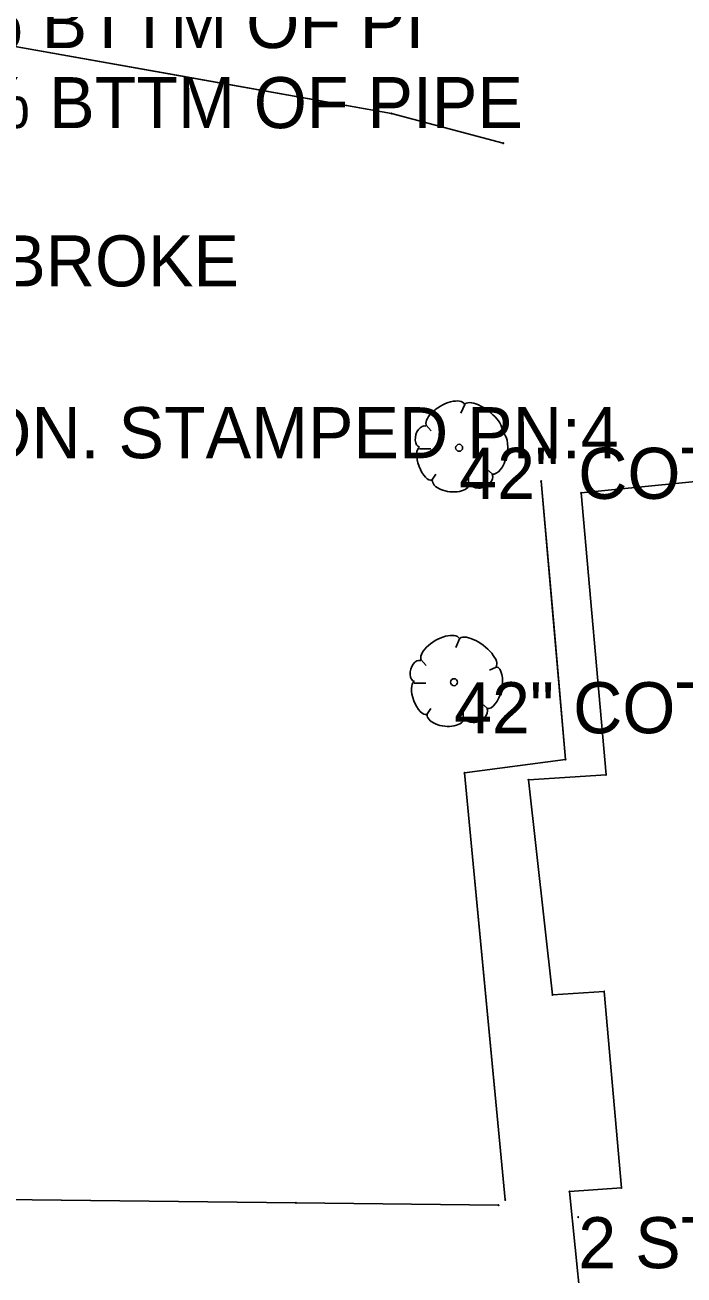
# Model space of a CAD drawing. Extents: x -99999 to 591807, y -99999 to 347168.
# Drawn here: x 591202 to 591266.7, y 322346.6 to 322469 of the extents above; entities that cross this region are included whole.
import ezdxf

# ---------------------------------------------------------------- set-up
doc = ezdxf.new("R2010")
doc.units = 0
for name, color, linetype in [('S_BUILDING', 7, 'Continuous'), ('S_DRIVEWAY', 7, 'Continuous'), ('S_MSC_PT_SYM', 7, 'Continuous'), ('S_PRIMARY_CTL_ANNOT', 7, 'Continuous'), ('S_RDW_PT_SYM', 7, 'Continuous'), ('S_SIDE_DRAIN_ANNOT', 7, 'Continuous'), ('S_SIDEWALK', 7, 'Continuous'), ('S_STR_PT_SYM', 7, 'Continuous'), ('S_SURVEY_TEXT_ANNOT', 7, 'Continuous'), ('S_TREE', 7, 'Continuous'), ('S_TREE_ANNOT', 7, 'Continuous')]:
    doc.layers.add(name, color=color, linetype=linetype)

msp = doc.modelspace()

# ---------------------------------------------------------------- linework, layer by layer
at = {"layer": 'S_BUILDING'}
for p, q in [((591285.7, 322426.1), (591256.56, 322423.2)), ((591256.56, 322423.2), (591259.01, 322395.59)), ((591259.01, 322395.59), (591251.41, 322395.11)), ((591251.41, 322395.11), (591253.75, 322374.03)), ((591253.75, 322374.03), (591258.84, 322374.36)), ((591258.84, 322374.36), (591260.54, 322355.14)), ((591260.54, 322355.14), (591255.44, 322354.77)), ((591255.44, 322354.77), (591259.26, 322316.27))]:
    msp.add_line(p, q, dxfattribs=at)
at = {"layer": 'S_DRIVEWAY'}
for points in [[(591248.93, 322457.45), (591237.97, 322460.37), (591197.01, 322467.64), (591185.37, 322468.73), (591178.66, 322466.85), (591171.02, 322462.84)], [(591248.93, 322457.45), (591237.97, 322460.37), (591217.49, 322464.01), (591197.01, 322467.64), (591185.37, 322468.73), (591178.66, 322466.85), (591171.02, 322462.84)], [(591145.62, 322356.54), (591147.04, 322355.28), (591148.45, 322354.63), (591152.45, 322354.37), (591194.11, 322354.07), (591228.61, 322353.66), (591248.46, 322353.43)], [(591145.62, 322356.54), (591147.04, 322355.28), (591148.45, 322354.63), (591152.45, 322354.37), (591173.28, 322354.22), (591194.11, 322354.07), (591211.36, 322353.86), (591228.61, 322353.66), (591248.46, 322353.43)]]:
    msp.add_lwpolyline(points, dxfattribs=at)
at = {"layer": 'S_MSC_PT_SYM'}
for points in [[(591252.64, 322424.36), (591252.6, 322424.35), (591252.64, 322424.36), (591252.65, 322424.31), (591252.64, 322424.36), (591252.69, 322424.36), (591252.64, 322424.36), (591252.64, 322424.41)], [(591255.05, 322397.08), (591255, 322397.07), (591255.05, 322397.08), (591255.05, 322397.03), (591255.05, 322397.08), (591255.1, 322397.08), (591255.05, 322397.08), (591255.04, 322397.13)], [(591245.15, 322395.78), (591245.15, 322395.83), (591245.15, 322395.78), (591245.1, 322395.78), (591245.15, 322395.78), (591245.16, 322395.73), (591245.15, 322395.78), (591245.2, 322395.79)], [(591249.13, 322353.95), (591249.08, 322353.94), (591249.13, 322353.95), (591249.13, 322353.9), (591249.13, 322353.95), (591249.18, 322353.95), (591249.13, 322353.95), (591249.12, 322353.99)]]:
    msp.add_lwpolyline(points, close=True, dxfattribs=at)
msp.add_lwpolyline([(591256.29, 322352.26), (591256.29, 322352.31), (591256.29, 322352.26), (591256.24, 322352.26), (591256.29, 322352.26), (591256.29, 322352.21), (591256.29, 322352.26), (591256.34, 322352.26)], dxfattribs=at)
at = {"layer": 'S_RDW_PT_SYM'}
for points in [[(591237.97, 322460.37), (591237.96, 322460.32), (591237.97, 322460.37), (591238.02, 322460.36), (591237.97, 322460.37), (591237.98, 322460.42), (591237.97, 322460.37), (591237.92, 322460.38)], [(591248.93, 322457.45), (591248.91, 322457.4), (591248.93, 322457.45), (591248.98, 322457.44), (591248.93, 322457.45), (591248.94, 322457.5), (591248.93, 322457.45), (591248.88, 322457.46)], [(591228.61, 322353.66), (591228.61, 322353.71), (591228.61, 322353.66), (591228.56, 322353.66), (591228.61, 322353.66), (591228.61, 322353.61), (591228.61, 322353.66), (591228.66, 322353.66)], [(591248.46, 322353.43), (591248.46, 322353.48), (591248.46, 322353.43), (591248.41, 322353.43), (591248.46, 322353.43), (591248.46, 322353.38), (591248.46, 322353.43), (591248.51, 322353.43)]]:
    msp.add_lwpolyline(points, close=True, dxfattribs=at)
at = {"layer": 'S_SIDEWALK'}
for points in [[(591249.13, 322353.95), (591245.15, 322395.78), (591255.05, 322397.08), (591252.64, 322424.36)], [(591249.13, 322353.95), (591247.14, 322374.86), (591245.15, 322395.78), (591255.05, 322397.08), (591253.85, 322410.72), (591252.64, 322424.36)]]:
    msp.add_lwpolyline(points, dxfattribs=at)
at = {"layer": 'S_STR_PT_SYM'}
for points in [[(591256.56, 322423.2), (591256.56, 322423.25), (591256.56, 322423.2), (591256.51, 322423.2), (591256.56, 322423.2), (591256.56, 322423.15), (591256.56, 322423.2), (591256.61, 322423.2)], [(591259.01, 322395.59), (591259.01, 322395.64), (591259.01, 322395.59), (591258.96, 322395.59), (591259.01, 322395.59), (591259.01, 322395.54), (591259.01, 322395.59), (591259.06, 322395.59)], [(591251.41, 322395.11), (591251.41, 322395.16), (591251.41, 322395.11), (591251.36, 322395.11), (591251.41, 322395.11), (591251.41, 322395.06), (591251.41, 322395.11), (591251.46, 322395.11)], [(591253.75, 322374.03), (591253.75, 322374.08), (591253.75, 322374.03), (591253.7, 322374.03), (591253.75, 322374.03), (591253.75, 322373.98), (591253.75, 322374.03), (591253.8, 322374.03)], [(591258.84, 322374.36), (591258.84, 322374.41), (591258.84, 322374.36), (591258.79, 322374.36), (591258.84, 322374.36), (591258.84, 322374.31), (591258.84, 322374.36), (591258.89, 322374.36)], [(591260.54, 322355.14), (591260.54, 322355.19), (591260.54, 322355.14), (591260.49, 322355.14), (591260.54, 322355.14), (591260.54, 322355.09), (591260.54, 322355.14), (591260.59, 322355.14)], [(591255.44, 322354.77), (591255.44, 322354.82), (591255.44, 322354.77), (591255.39, 322354.77), (591255.44, 322354.77), (591255.44, 322354.72), (591255.44, 322354.77), (591255.49, 322354.77)]]:
    msp.add_lwpolyline(points, dxfattribs=at)
at = {"layer": 'S_TREE'}
for p, q in [((591245.17, 322431.87), (591244.78, 322431.01)), ((591241.37, 322429.85), (591241.88, 322429.27)), ((591248.74, 322429.08), (591248.08, 322428.8)), ((591240.72, 322427.53), (591241.84, 322427.53)), ((591241.88, 322424.35), (591242.34, 322425.05)), ((591247.96, 322424.97), (591247.5, 322425.39)), ((591245.56, 322424.08), (591245.48, 322424.85)), ((591244.66, 322408.91), (591244.28, 322408.05)), ((591240.87, 322406.89), (591241.37, 322406.31)), ((591248.23, 322406.12), (591247.57, 322405.84)), ((591240.21, 322404.57), (591241.33, 322404.57)), ((591241.37, 322401.39), (591241.83, 322402.09)), ((591245.05, 322401.12), (591244.97, 322401.89)), ((591247.45, 322402.01), (591246.99, 322402.43))]:
    msp.add_line(p, q, dxfattribs=at)
for centre in [(591244.61, 322427.62), (591244.11, 322404.66)]:
    msp.add_circle(centre, 0.341, dxfattribs=at)
for centre, major_axis, ratio, start_param, end_param in [((591243.28, 322430.82), (1.86, 1.08), 0.471018, 0, 3.141593), ((591246.93, 322430.5), (-1.81, 1.36), 0.405113, 3.141593, 6.283186), ((591241.04, 322428.71), (0.31, 1.03), 0.646762, 0, 3.141593), ((591248.29, 322427.09), (0.46, 2.04), 0.482994, 3.141593, 6.283185), ((591241.35, 322426.06), (-0.61, 1.6), 0.420543, 6.283185, 9.424777), ((591246.77, 322424.57), (1.09, 0.46), 0.711534, 3.141592, 6.283185), ((591243.81, 322424.28), (-1.83, 0.19), 0.529943, 0, 3.141593), ((591242.77, 322407.86), (1.86, 1.08), 0.471018, 0, 3.141593), ((591246.42, 322407.54), (-1.81, 1.36), 0.405113, 3.141593, 6.283186), ((591240.53, 322405.75), (0.31, 1.03), 0.646762, 0, 3.141593), ((591247.78, 322404.13), (0.46, 2.04), 0.482994, 3.141593, 6.283185), ((591240.84, 322403.1), (-0.61, 1.6), 0.420543, 6.283185, 9.424777), ((591246.26, 322401.61), (1.09, 0.46), 0.711534, 3.141592, 6.283185), ((591243.3, 322401.32), (-1.83, 0.19), 0.529943, 0, 3.141593)]:
    msp.add_ellipse(centre, major_axis=major_axis, ratio=ratio, start_param=start_param, end_param=end_param, dxfattribs=at)

# ---------------------------------------------------------------- texts
at = {"layer": 'S_PRIMARY_CTL_ANNOT'}
msp.add_text('PD:ARDOT STD. MON. STAMPED PN:4', height=5, dxfattribs=at).set_placement((591138.41, 322426.6))
at = {"layer": 'S_SIDE_DRAIN_ANNOT'}
for s, p in [('DI:18" TY:RCP CN:25% BTTM OF PI', (591130.34, 322466.77)), ('CN:20% BTTM OF PIPE', (591177.67, 322458.93)), ('CN:15% BTTM OF PIPE,BROKE', (591124.58, 322443.43))]:
    msp.add_text(s, height=5, dxfattribs=at).set_placement(p)
at = {"layer": 'S_SURVEY_TEXT_ANNOT'}
msp.add_text('2 STORY BRICK', height=5, dxfattribs=at).set_placement((591256.29, 322347.26))
at = {"layer": 'S_TREE_ANNOT'}
for p in [(591244.61, 322422.62), (591244.11, 322399.66)]:
    msp.add_text('42" COTTONWOOD', height=5, dxfattribs=at).set_placement(p)

doc.saveas('drawing.dxf')
